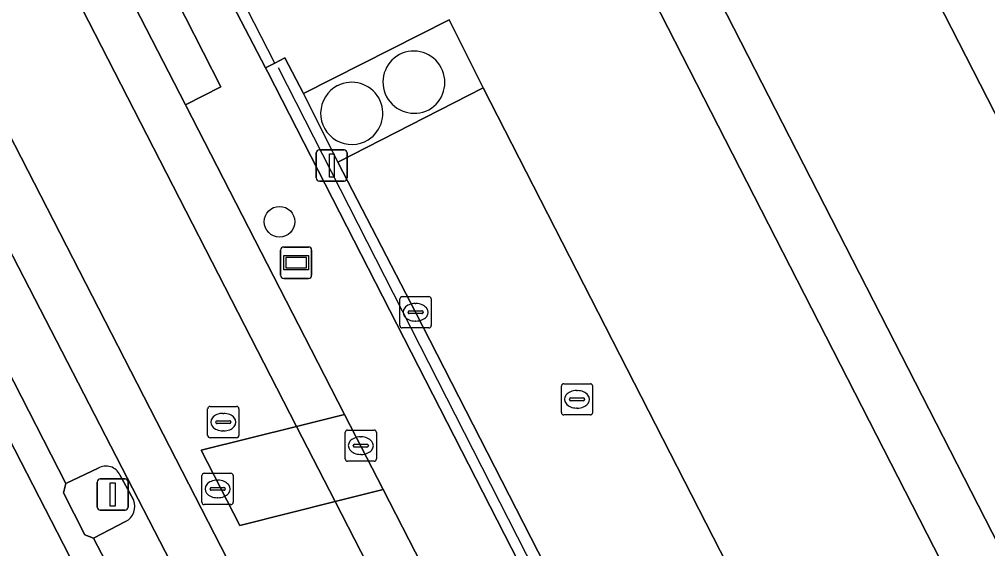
# Model space of a CAD drawing. Extents: x 158455 to 159797, y 387218 to 388672.
# Drawn here: x 159095.63 to 159126.58, y 387597.88 to 387614.79 of the extents above; entities that cross this region are included whole.
import ezdxf

# ---------------------------------------------------------------- set-up
doc = ezdxf.new("R2010")
doc.units = 0
for name, color, linetype in [('IMGEO_Boom', 7, 'Continuous'), ('IMGEO_Erf', 7, 'Continuous'), ('IMGEO_Groenvoorziening', 7, 'Continuous'), ('IMGEO_Haag', 7, 'Continuous'), ('IMGEO_Hek', 7, 'Continuous'), ('IMGEO_Kolk', 7, 'Continuous'), ('IMGEO_Lichtmast', 7, 'Continuous'), ('IMGEO_Parkeervlak_open', 7, 'Continuous'), ('IMGEO_Rijbaan_lokaal_gesloten', 7, 'Continuous'), ('IMGEO_Rijbaan_lokaal_open', 7, 'Continuous'), ('IMGEO_Rioolput', 7, 'Continuous'), ('IMGEO_Terreindeel_onvherhard', 7, 'Continuous'), ('IMGEO_Verkeerseiland_open', 7, 'Continuous'), ('IMGEO_Voetpad_open', 7, 'Continuous'), ('IMGEO_Wegwijzer', 7, 'Continuous')]:
    doc.layers.add(name, color=color, linetype=linetype)

msp = doc.modelspace()

# ---------------------------------------------------------------- linework, layer by layer
at = {"layer": 'IMGEO_Boom'}
msp.add_circle((159103.946, 387608.326), 0.489, dxfattribs=at)
at = {"layer": 'IMGEO_Erf'}
msp.add_lwpolyline([(159073.295, 387518.294), (159075.522, 387513.904), (159075.753, 387513.481), (159123.804, 387542.953), (159124.32, 387544.942), (159122.765, 387547.967), (159083.772, 387623.807), (159062.271, 387612.98)], dxfattribs=at)
at = {"layer": 'IMGEO_Groenvoorziening'}
msp.add_lwpolyline([(159105.809, 387610.232), (159104.713, 387612.427), (159104.114, 387613.563), (159103.792, 387613.395), (159103.499, 387613.243), (159103.571, 387613.104), (159120.301, 387580.428), (159135.802, 387550.205), (159135.39, 387549.996), (159139.101, 387542.753), (159139.992, 387543.233), (159139.324, 387544.489), (159155.38, 387548.834), (159155.185, 387549.581), (159144.221, 387546.643), (159139.111, 387545.273), (159138.351, 387546.75), (159136.444, 387550.501), (159129.418, 387564.197), (159115.199, 387591.951), (159108.295, 387605.431)], close=True, dxfattribs=at)
at = {"layer": 'IMGEO_Haag'}
msp.add_lwpolyline([(159105.809, 387610.232), (159104.713, 387612.427), (159104.114, 387613.563), (159103.792, 387613.395), (159103.499, 387613.243), (159103.571, 387613.104), (159120.301, 387580.428), (159135.802, 387550.205), (159135.39, 387549.996), (159139.101, 387542.753), (159139.992, 387543.233), (159139.324, 387544.489), (159155.38, 387548.834), (159155.185, 387549.581), (159144.221, 387546.643), (159139.111, 387545.273), (159138.351, 387546.75), (159136.444, 387550.501), (159129.418, 387564.197), (159115.199, 387591.951), (159108.295, 387605.431)], close=True, dxfattribs=at)
at = {"layer": 'IMGEO_Hek'}
for points in [[(159103.792, 387613.395), (159100.713, 387619.411), (159100.162, 387620.487)], [(159139.057, 387543.418), (159135.949, 387549.777), (159136.084, 387549.983), (159132.392, 387557.011), (159132.492, 387557.163), (159103.913, 387613.249)]]:
    msp.add_lwpolyline(points, dxfattribs=at)
at = {"layer": 'IMGEO_Kolk'}
for p, q in [((159107.794, 387605.005), (159107.794, 387605.857)), ((159107.869, 387605.931), (159108.721, 387605.931)), ((159108.282, 387605.711), (159108.307, 387605.711)), ((159108.795, 387605.857), (159108.795, 387605.005)), ((159108.053, 387605.425), (159108.053, 387605.437)), ((159108.491, 387605.388), (159108.093, 387605.388)), ((159108.096, 387605.474), (159108.494, 387605.474)), ((159108.537, 387605.437), (159108.537, 387605.425)), ((159108.305, 387605.151), (159108.28, 387605.151)), ((159108.721, 387604.931), (159107.869, 387604.931)), ((159106.119, 387601.668), (159106.971, 387601.668)), ((159106.044, 387600.742), (159106.044, 387601.594)), ((159106.532, 387601.448), (159106.557, 387601.448)), ((159107.045, 387601.594), (159107.045, 387600.742)), ((159106.303, 387601.162), (159106.303, 387601.174)), ((159106.741, 387601.125), (159106.343, 387601.125)), ((159106.346, 387601.211), (159106.744, 387601.211)), ((159106.787, 387601.174), (159106.787, 387601.162)), ((159106.555, 387600.888), (159106.53, 387600.888)), ((159106.971, 387600.668), (159106.119, 387600.668))]:
    msp.add_line(p, q, dxfattribs=at)
for points in [[(159107.794, 387605.005), (159107.794, 387605.857)], [(159107.869, 387605.931), (159108.721, 387605.931)], [(159108.795, 387605.857), (159108.795, 387605.005)], [(159108.721, 387604.931), (159107.869, 387604.931)], [(159106.119, 387601.668), (159106.971, 387601.668)], [(159106.044, 387600.742), (159106.044, 387601.594)], [(159107.045, 387601.594), (159107.045, 387600.742)], [(159106.971, 387600.668), (159106.119, 387600.668)]]:
    msp.add_lwpolyline(points, dxfattribs=at)
for centre, radius, start, end in [((159107.871, 387605.855), 0.0765, 91.552, 178.448), ((159107.871, 387605.855), 0.0765, 91.552, 178.448), ((159108.719, 387605.855), 0.0765, 1.552, 88.448), ((159108.719, 387605.855), 0.0765, 1.552, 88.448), ((159108.093, 387605.434), 0.0403, 85.8775, 175.7526), ((159108.09, 387605.424), 0.0366, 178.938, 274.7102), ((159108.494, 387605.431), 0.043, 264.8664, 352.4533), ((159108.498, 387605.436), 0.0386, 1.7309, 96.639), ((159107.871, 387605.007), 0.0765, 181.552, 268.448), ((159107.871, 387605.007), 0.0765, 181.552, 268.448), ((159108.719, 387605.007), 0.0765, 271.552, 358.448), ((159108.719, 387605.007), 0.0765, 271.552, 358.448), ((159106.121, 387601.592), 0.0765, 91.552, 178.448), ((159106.121, 387601.592), 0.0765, 91.552, 178.448), ((159106.969, 387601.592), 0.0765, 1.552, 88.448), ((159106.969, 387601.592), 0.0765, 1.552, 88.448), ((159106.343, 387601.171), 0.0403, 85.8775, 175.7526), ((159106.34, 387601.161), 0.0366, 178.938, 274.7102), ((159106.744, 387601.168), 0.043, 264.8664, 352.4533), ((159106.748, 387601.173), 0.0386, 1.7309, 96.639), ((159106.121, 387600.744), 0.0765, 181.552, 268.448), ((159106.121, 387600.744), 0.0765, 181.552, 268.448), ((159106.969, 387600.744), 0.0765, 271.552, 358.448), ((159106.969, 387600.744), 0.0765, 271.552, 358.448)]:
    msp.add_arc(centre, radius, start, end, dxfattribs=at)
for centre, major_axis, ratio, start_param, end_param in [((159108.281, 387605.431), (-0.387, 0.002), 0.722429, 4.712389, 7.853982), ((159108.306, 387605.431), (-0.39, 0.002), 0.717154, 1.570796, 4.712389), ((159106.531, 387601.168), (-0.387, 0.002), 0.722429, 4.712389, 7.853982), ((159106.556, 387601.168), (-0.39, 0.002), 0.717154, 1.570796, 4.712389)]:
    msp.add_ellipse(centre, major_axis=major_axis, ratio=ratio, start_param=start_param, end_param=end_param, dxfattribs=at)
at = {"layer": 'IMGEO_Lichtmast'}
for p, q in [((159105.219, 387610.624), (159106.009, 387610.624)), ((159106.009, 387610.624), (159105.219, 387610.624)), ((159105.119, 387609.724), (159105.119, 387610.524)), ((159105.119, 387610.524), (159105.119, 387609.724)), ((159106.109, 387610.524), (159106.109, 387609.724)), ((159106.109, 387609.724), (159106.109, 387610.524)), ((159106.009, 387609.624), (159105.219, 387609.624)), ((159105.219, 387609.624), (159106.009, 387609.624)), ((159098.216, 387600.106), (159099.006, 387600.106)), ((159099.006, 387600.106), (159098.216, 387600.106)), ((159098.116, 387599.206), (159098.116, 387600.006)), ((159098.116, 387600.006), (159098.116, 387599.206)), ((159099.106, 387600.006), (159099.106, 387599.206)), ((159099.106, 387599.206), (159099.106, 387600.006)), ((159099.006, 387599.106), (159098.216, 387599.106)), ((159098.216, 387599.106), (159099.006, 387599.106))]:
    msp.add_line(p, q, dxfattribs=at)
for points in [[(159105.539, 387610.499), (159105.689, 387610.499), (159105.689, 387609.749), (159105.539, 387609.749), (159105.539, 387610.499)], [(159098.536, 387599.981), (159098.686, 387599.981), (159098.686, 387599.231), (159098.536, 387599.231), (159098.536, 387599.981)]]:
    msp.add_lwpolyline(points, dxfattribs=at)
for centre, start, end in [((159105.219, 387610.524), 90, 180), ((159105.219, 387610.524), 90, 180), ((159106.009, 387610.524), 0, 90), ((159106.009, 387610.524), 360, 90), ((159105.219, 387609.724), 180, 270), ((159105.219, 387609.724), 180, 270), ((159106.009, 387609.724), 270, 0), ((159106.009, 387609.724), 270, 0), ((159098.216, 387600.006), 90, 180), ((159098.216, 387600.006), 90, 180), ((159099.006, 387600.006), 0, 90), ((159099.006, 387600.006), 360, 90), ((159098.216, 387599.206), 180, 270), ((159098.216, 387599.206), 180, 270), ((159099.006, 387599.206), 270, 0), ((159099.006, 387599.206), 270, 0)]:
    msp.add_arc(centre, 0.1, start, end, dxfattribs=at)
at = {"layer": 'IMGEO_Parkeervlak_open'}
for points in [[(159126.59, 387623.616), (159121.986, 387621.244), (159158.25, 387550.399), (159163.369, 387551.772), (159153.335, 387571.309), (159144.873, 387587.786), (159144.862, 387587.807), (159144.77, 387587.999), (159144.682, 387588.181), (159141.793, 387593.832)], [(159117.349, 387616.707), (159115.667, 387615.895), (159146.252, 387556.145), (159147.933, 387556.994)], [(159110.458, 387612.606), (159105.809, 387610.232), (159108.295, 387605.431), (159115.199, 387591.951), (159129.418, 387564.197), (159136.444, 387550.501), (159138.351, 387546.75), (159139.111, 387545.273), (159144.221, 387546.643)]]:
    msp.add_lwpolyline(points, close=True, dxfattribs=at)
for points in [[(159099.024, 387598.74), (159098.003, 387598.206), (159100.518, 387593.396), (159101.827, 387594.045), (159102.206, 387594.07), (159093.669, 387610.593), (159093.431, 387610.349), (159092.122, 387609.691), (159097.116, 387599.959), (159098.147, 387600.45)], [(159098.843, 387600.233), (159099.275, 387599.435)]]:
    msp.add_lwpolyline(points, dxfattribs=at)
for centre, radius, start, end in [((159098.395, 387600.021), 0.495, 25.32, 120.0469), ((159098.779, 387599.221), 0.54, 296.9814, 23.3041)]:
    msp.add_arc(centre, radius, start, end, dxfattribs=at)
at = {"layer": 'IMGEO_Rijbaan_lokaal_gesloten'}
for points in [[(159077.666, 387654.038), (159076.393, 387657.174), (159075.883, 387658.96), (159075.527, 387660.612), (159075.26, 387662.355), (159075.153, 387663.761), (159074.537, 387674.218), (159070.601, 387673.975), (159071.265, 387662.591), (159071.497, 387660.682), (159072.186, 387657.49), (159072.658, 387655.944), (159073.48, 387653.777), (159074.469, 387651.704), (159126.576, 387550.201), (159128.209, 387547.02), (159131.804, 387548.467), (159131.342, 387549.477), (159129.954, 387552.182), (159105.725, 387599.38), (159102.677, 387598.618), (159101.444, 387601.02), (159104.492, 387601.782)], [(159107.256, 387599.762), (159105.725, 387599.38), (159129.954, 387552.182), (159131.342, 387549.477), (159131.804, 387548.467), (159133.229, 387549.041), (159131.245, 387552.939), (159127.571, 387560.121), (159123.239, 387568.628)]]:
    msp.add_lwpolyline(points, close=True, dxfattribs=at)
for points in [[(159076.649, 387663.862), (159076.034, 387674.31), (159074.537, 387674.218), (159075.153, 387663.761), (159075.26, 387662.355), (159075.527, 387660.612), (159075.883, 387658.96), (159076.393, 387657.174), (159077.666, 387654.038), (159104.492, 387601.782), (159106.023, 387602.164), (159104.958, 387604.238), (159100.948, 387612.042)], [(159126.576, 387550.201), (159074.469, 387651.704), (159073.48, 387653.777), (159072.658, 387655.944), (159072.186, 387657.49), (159071.497, 387660.682), (159071.265, 387662.591), (159070.601, 387673.975), (159069.104, 387673.882), (159069.769, 387662.469)], [(159100.948, 387612.042), (159100.936, 387612.065), (159097.53, 387618.692), (159097.521, 387618.709), (159096.91, 387619.864), (159088.163, 387636.889), (159086.323, 387640.456), (159081.179, 387650.428), (159080.123, 387652.635)], [(159093.669, 387610.593), (159102.206, 387594.07), (159102.52, 387593.801), (159102.945, 387593.009), (159102.971, 387592.626), (159107.748, 387583.271), (159108.059, 387583.011), (159108.47, 387582.217), (159108.479, 387581.787), (159114.676, 387569.842), (159114.986, 387569.557), (159115.397, 387568.763), (159115.428, 387568.361), (159120.458, 387558.558), (159120.784, 387558.29), (159121.192, 387557.51), (159121.231, 387557.132), (159125.308, 387549.458), (159126.829, 387546.593), (159128.209, 387547.02), (159126.576, 387550.201)]]:
    msp.add_lwpolyline(points, dxfattribs=at)
at = {"layer": 'IMGEO_Rijbaan_lokaal_open'}
for points in [[(159126.59, 387623.616), (159142.115, 387631.582), (159142.127, 387631.588), (159146.325, 387633.726), (159146.16, 387634.056), (159146.311, 387634.134), (159142.813, 387641.013), (159104.047, 387621.087), (159100.713, 387619.411), (159100.379, 387619.243), (159103.499, 387613.243), (159103.792, 387613.395), (159104.114, 387613.563), (159104.713, 387612.427), (159109.372, 387614.778), (159110.458, 387612.606), (159144.221, 387546.643), (159155.185, 387549.581), (159155.38, 387548.834), (159157.942, 387549.52), (159157.766, 387550.269), (159158.25, 387550.399), (159121.986, 387621.244)], [(159147.933, 387556.994), (159148.766, 387555.325), (159147.09, 387554.468), (159146.252, 387556.145), (159115.667, 387615.895), (159114.824, 387617.565), (159116.462, 387618.398), (159116.874, 387617.613), (159117.349, 387616.707)], [(159106.023, 387602.164), (159104.492, 387601.782), (159105.725, 387599.38), (159107.256, 387599.762)], [(159104.492, 387601.782), (159101.444, 387601.02), (159102.677, 387598.618), (159105.725, 387599.38)]]:
    msp.add_lwpolyline(points, close=True, dxfattribs=at)
at = {"layer": 'IMGEO_Rioolput'}
for p, q in [((159112.955, 387602.223), (159112.955, 387603.075)), ((159113.03, 387603.149), (159113.882, 387603.149)), ((159113.443, 387602.929), (159113.468, 387602.929)), ((159113.956, 387603.075), (159113.956, 387602.223)), ((159113.214, 387602.643), (159113.214, 387602.655)), ((159113.652, 387602.606), (159113.254, 387602.606)), ((159113.257, 387602.692), (159113.655, 387602.692)), ((159113.698, 387602.655), (159113.698, 387602.643)), ((159101.648, 387601.495), (159101.648, 387602.347)), ((159101.723, 387602.421), (159102.575, 387602.421)), ((159102.649, 387602.347), (159102.649, 387601.495)), ((159113.466, 387602.369), (159113.441, 387602.369)), ((159101.95, 387601.964), (159102.348, 387601.964)), ((159102.136, 387602.201), (159102.161, 387602.201)), ((159113.882, 387602.149), (159113.03, 387602.149)), ((159101.907, 387601.915), (159101.907, 387601.927)), ((159102.345, 387601.878), (159101.947, 387601.878)), ((159102.159, 387601.641), (159102.134, 387601.641)), ((159102.391, 387601.927), (159102.391, 387601.915)), ((159102.575, 387601.421), (159101.723, 387601.421)), ((159101.465, 387599.358), (159101.465, 387600.21)), ((159101.54, 387600.284), (159102.392, 387600.284)), ((159102.466, 387600.21), (159102.466, 387599.358)), ((159101.724, 387599.778), (159101.724, 387599.79)), ((159101.767, 387599.827), (159102.165, 387599.827)), ((159101.953, 387600.064), (159101.978, 387600.064)), ((159102.208, 387599.79), (159102.208, 387599.778)), ((159102.162, 387599.741), (159101.764, 387599.741)), ((159101.976, 387599.504), (159101.951, 387599.504)), ((159102.392, 387599.284), (159101.54, 387599.284))]:
    msp.add_line(p, q, dxfattribs=at)
for points in [[(159112.955, 387602.223), (159112.955, 387603.075)], [(159113.03, 387603.149), (159113.882, 387603.149)], [(159113.956, 387603.075), (159113.956, 387602.223)], [(159101.648, 387601.495), (159101.648, 387602.347)], [(159101.723, 387602.421), (159102.575, 387602.421)], [(159102.649, 387602.347), (159102.649, 387601.495)], [(159113.882, 387602.149), (159113.03, 387602.149)], [(159102.575, 387601.421), (159101.723, 387601.421)], [(159101.465, 387599.358), (159101.465, 387600.21)], [(159101.54, 387600.284), (159102.392, 387600.284)], [(159102.466, 387600.21), (159102.466, 387599.358)], [(159102.392, 387599.284), (159101.54, 387599.284)]]:
    msp.add_lwpolyline(points, dxfattribs=at)
for centre, radius, start, end in [((159113.032, 387603.073), 0.0765, 91.552, 178.448), ((159113.032, 387603.073), 0.0765, 91.552, 178.448), ((159113.88, 387603.073), 0.0765, 1.552, 88.448), ((159113.88, 387603.073), 0.0765, 1.552, 88.448), ((159113.254, 387602.652), 0.0403, 85.8775, 175.7526), ((159113.251, 387602.642), 0.0366, 178.938, 274.7102), ((159113.655, 387602.649), 0.043, 264.8664, 352.4533), ((159113.659, 387602.654), 0.0386, 1.7309, 96.639), ((159101.725, 387602.345), 0.0765, 91.552, 178.448), ((159101.725, 387602.345), 0.0765, 91.552, 178.448), ((159102.573, 387602.345), 0.0765, 1.552, 88.448), ((159102.573, 387602.345), 0.0765, 1.552, 88.448), ((159101.947, 387601.924), 0.0403, 85.8775, 175.7526), ((159102.352, 387601.926), 0.0386, 1.7309, 96.639), ((159113.032, 387602.225), 0.0765, 181.552, 268.448), ((159113.032, 387602.225), 0.0765, 181.552, 268.448), ((159113.88, 387602.225), 0.0765, 271.552, 358.448), ((159113.88, 387602.225), 0.0765, 271.552, 358.448), ((159101.944, 387601.914), 0.0366, 178.938, 274.7102), ((159102.348, 387601.921), 0.043, 264.8664, 352.4533), ((159101.725, 387601.497), 0.0765, 181.552, 268.448), ((159101.725, 387601.497), 0.0765, 181.552, 268.448), ((159102.573, 387601.497), 0.0765, 271.552, 358.448), ((159102.573, 387601.497), 0.0765, 271.552, 358.448), ((159101.542, 387600.208), 0.0765, 91.552, 178.448), ((159101.542, 387600.208), 0.0765, 91.552, 178.448), ((159102.39, 387600.208), 0.0765, 1.552, 88.448), ((159102.39, 387600.208), 0.0765, 1.552, 88.448), ((159101.764, 387599.787), 0.0403, 85.8775, 175.7526), ((159102.169, 387599.789), 0.0386, 1.7309, 96.639), ((159101.761, 387599.777), 0.0366, 178.938, 274.7102), ((159102.165, 387599.784), 0.043, 264.8664, 352.4533), ((159101.542, 387599.36), 0.0765, 181.552, 268.448), ((159101.542, 387599.36), 0.0765, 181.552, 268.448), ((159102.39, 387599.36), 0.0765, 271.552, 358.448), ((159102.39, 387599.36), 0.0765, 271.552, 358.448)]:
    msp.add_arc(centre, radius, start, end, dxfattribs=at)
for centre, major_axis, ratio, start_param, end_param in [((159113.442, 387602.649), (-0.387, 0.002), 0.722429, 4.712389, 7.853982), ((159113.467, 387602.649), (-0.39, 0.002), 0.717154, 1.570796, 4.712389), ((159102.135, 387601.921), (-0.387, 0.002), 0.722429, 4.712389, 7.853982), ((159102.16, 387601.921), (-0.39, 0.002), 0.717154, 1.570796, 4.712389), ((159101.952, 387599.784), (-0.387, 0.002), 0.722429, 4.712389, 7.853982), ((159101.977, 387599.784), (-0.39, 0.002), 0.717154, 1.570796, 4.712389)]:
    msp.add_ellipse(centre, major_axis=major_axis, ratio=ratio, start_param=start_param, end_param=end_param, dxfattribs=at)
at = {"layer": 'IMGEO_Terreindeel_onvherhard'}
for centre, radius, start, end in [((159108.232, 387612.78), 1, 298.9983, 116.9781), ((159108.252, 387612.791), 0.999, 118.2421, 297.7343), ((159106.252, 387611.79), 0.995, 302.0522, 117.1658), ((159106.255, 387611.792), 0.995, 117.3833, 301.8347)]:
    msp.add_arc(centre, radius, start, end, dxfattribs=at)
at = {"layer": 'IMGEO_Verkeerseiland_open'}
msp.add_lwpolyline([(159109.372, 387614.778), (159104.713, 387612.427), (159105.809, 387610.232), (159110.458, 387612.606)], close=True, dxfattribs=at)
for centre, radius, start, end in [((159108.232, 387612.78), 1, 298.9983, 116.9781), ((159108.252, 387612.791), 0.999, 118.2421, 297.7343), ((159106.252, 387611.79), 0.995, 302.0522, 117.1658), ((159106.255, 387611.792), 0.995, 117.3833, 301.8347)]:
    msp.add_arc(centre, radius, start, end, dxfattribs=at)
at = {"layer": 'IMGEO_Voetpad_open'}
for points in [[(159103.571, 387613.104), (159103.499, 387613.243), (159100.379, 387619.243), (159099.6, 387620.741), (159082.648, 387653.789)], [(159070.779, 387649.079), (159078.599, 387633.87), (159080.094, 387630.961), (159083.772, 387623.807), (159122.765, 387547.967), (159124.32, 387544.942), (159125.941, 387545.788), (159126.488, 387546.093), (159126.189, 387546.415), (159124.05, 387547.111)], [(159088.163, 387636.889), (159096.91, 387619.864), (159097.521, 387618.709), (159098.679, 387619.298), (159102.066, 387612.64), (159100.936, 387612.065), (159100.948, 387612.042), (159104.958, 387604.238), (159106.023, 387602.164), (159107.256, 387599.762), (159123.239, 387568.628), (159123.692, 387568.866), (159128.024, 387560.366), (159127.571, 387560.121), (159131.245, 387552.939), (159133.229, 387549.041), (159135.39, 387549.996), (159135.802, 387550.205), (159120.301, 387580.428), (159103.571, 387613.104)], [(159108.479, 387581.787), (159108.47, 387582.217), (159108.059, 387583.011), (159107.748, 387583.271), (159107.358, 387583.226), (159106.048, 387582.594), (159101.386, 387591.625), (159102.719, 387592.312), (159102.971, 387592.626), (159102.945, 387593.009), (159102.52, 387593.801), (159102.206, 387594.07), (159101.827, 387594.045), (159100.518, 387593.396), (159098.003, 387598.206), (159097.724, 387598.317), (159097.037, 387599.659), (159097.116, 387599.959), (159092.122, 387609.691)], [(159098.147, 387600.45), (159097.116, 387599.959), (159097.037, 387599.659), (159097.724, 387598.317), (159098.003, 387598.206), (159099.024, 387598.74)], [(159099.275, 387599.435), (159098.843, 387600.233)]]:
    msp.add_lwpolyline(points, dxfattribs=at)
msp.add_lwpolyline([(159098.679, 387619.298), (159097.521, 387618.709), (159097.53, 387618.692), (159100.936, 387612.065), (159102.066, 387612.64)], close=True, dxfattribs=at)
for centre, radius, start, end in [((159098.395, 387600.021), 0.495, 25.32, 120.0469), ((159098.779, 387599.221), 0.54, 296.9814, 23.3041)]:
    msp.add_arc(centre, radius, start, end, dxfattribs=at)
at = {"layer": 'IMGEO_Wegwijzer'}
for p, q in [((159103.982, 387606.616), (159103.982, 387607.416)), ((159103.982, 387607.416), (159103.982, 387606.616)), ((159104.082, 387607.516), (159104.872, 387607.516)), ((159104.872, 387607.516), (159104.082, 387607.516)), ((159104.972, 387607.416), (159104.972, 387606.616)), ((159104.972, 387606.616), (159104.972, 387607.416)), ((159104.872, 387606.516), (159104.082, 387606.516)), ((159104.082, 387606.516), (159104.872, 387606.516))]:
    msp.add_line(p, q, dxfattribs=at)
for points in [[(159104.083, 387607.248), (159104.871, 387607.248), (159104.871, 387606.784), (159104.083, 387606.784), (159104.083, 387607.248)], [(159104.148, 387607.183), (159104.148, 387606.849), (159104.806, 387606.849), (159104.806, 387607.183), (159104.148, 387607.183)]]:
    msp.add_lwpolyline(points, dxfattribs=at)
for centre, start, end in [((159104.082, 387607.416), 90, 180), ((159104.082, 387607.416), 90, 180), ((159104.872, 387607.416), 0, 90), ((159104.872, 387607.416), 360, 90), ((159104.082, 387606.616), 180, 270), ((159104.082, 387606.616), 180, 270), ((159104.872, 387606.616), 270, 0), ((159104.872, 387606.616), 270, 0)]:
    msp.add_arc(centre, 0.1, start, end, dxfattribs=at)

doc.saveas('drawing.dxf')
